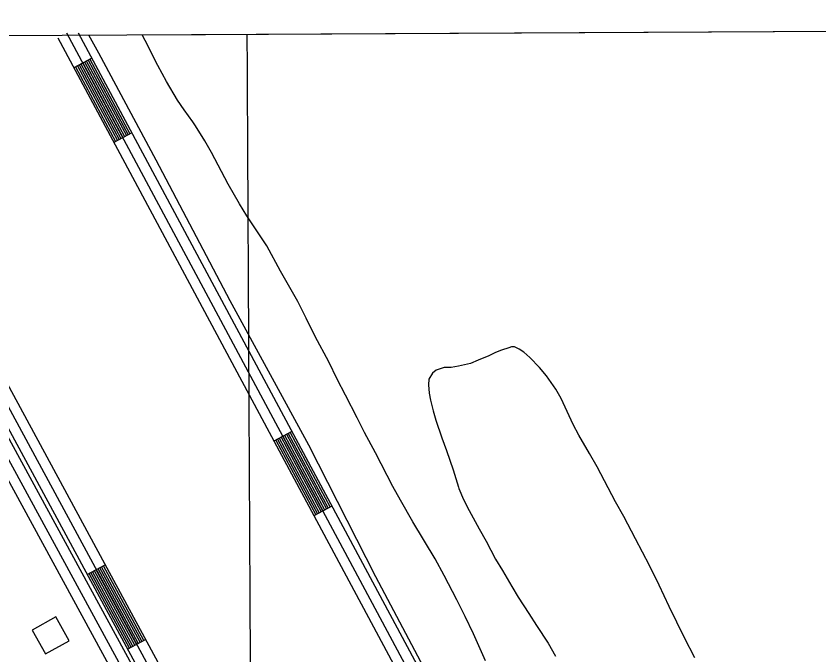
# Model space of a CAD drawing. Extents: x 3445503 to 3483459, y 540493 to 566012.
# Drawn here: x 3475588 to 3476773, y 563287 to 564229 of the extents above; entities that cross this region are included whole.
import ezdxf

# ---------------------------------------------------------------- set-up
doc = ezdxf.new("R2010")
doc.units = 0
for name, color, linetype in [('V-BLDG-OTLN', 7, 'Continuous'), ('V-GRID-FRAM', 7, 'Continuous'), ('V-GRID-MAJR', 7, 'Continuous'), ('V-ROAD-CNTR', 7, 'Continuous'), ('V-SITE-VEGE', 7, 'Continuous'), ('V-TOPO-SHOR', 7, 'Continuous')]:
    doc.layers.add(name, color=color, linetype=linetype)

msp = doc.modelspace()

# ---------------------------------------------------------------- linework, layer by layer
at = {"layer": 'V-BLDG-OTLN'}
msp.add_lwpolyline([(3475666.318629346, 563307.625358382), (3475646.97666803, 563342.637288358), (3475611.9637380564, 563323.2953270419), (3475631.3066993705, 563288.282397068)], close=True, dxfattribs=at)
at = {"layer": 'V-GRID-FRAM'}
msp.add_lwpolyline([(3449565.106, 564068.197), (3481202.017, 564229.251), (3481302.515, 546046.388), (3449649.736, 545885.253), (3449565.106, 564068.197)], dxfattribs=at)
at = {"layer": 'V-GRID-MAJR'}
msp.add_spline([(3476027.051, 546019.532), (3475994.444, 552078.558), (3475961.826, 558139.517), (3475929.208, 564200.492), (3475929.198, 564202.409)], degree=3, dxfattribs=at)
at = {"layer": 'V-ROAD-CNTR'}
for p, q in [((3475699.66656265, 564167.2516391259), (3475673.225615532, 564153.0786674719)), ((3475758.720444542, 564057.080859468), (3475732.279497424, 564042.9078878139)), ((3475994.933972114, 563616.398740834), (3475968.493024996, 563602.2257691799)), ((3476053.987854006, 563506.227961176), (3476027.546906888, 563492.054989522)), ((3475693.1545756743, 563405.2851630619), (3475719.543522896, 563419.5561345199)), ((3475752.61645675, 563295.3333829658), (3475779.005403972, 563309.604354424))]:
    msp.add_line(p, q, dxfattribs=at)
for points in [[(3475250.1704616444, 564209.200555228), (3475506.5419489, 563735.137503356), (3475976.889008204, 562871.008231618), (3476385.0831918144, 562118.1937372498), (3476581.6897986, 561758.7494561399), (3476662.5039261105, 561608.9360937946)], [(3475223.78251442, 564194.930583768), (3475480.1720016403, 563720.8315319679), (3475950.5270609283, 562856.686260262), (3476358.737244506, 562103.845765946), (3476555.3278513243, 561744.4294847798), (3476861.4092391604, 561177.014619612), (3477261.43343911, 560438.9320957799), (3477534.1508936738, 559936.4181008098), (3477674.249613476, 559676.9226198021)], [(3475236.9764880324, 564202.0655694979), (3475493.3569752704, 563727.9845176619), (3475963.708034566, 562863.84724594), (3476371.91021816, 562111.0197515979), (3476568.508824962, 561751.58947046), (3476874.6042127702, 561184.1486053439), (3477274.619412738, 560446.0830814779), (3477547.3418672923, 559943.55808653), (3477687.448587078, 559684.0486055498)], [(3476034.2328935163, 562774.5964244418), (3475265.996429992, 564195.145583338)], [(3475279.190403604, 564202.2805690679), (3476047.0238679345, 562782.47740868), (3476060.16084166, 562763.6294463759)], [(3476059.814842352, 562790.3583929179), (3475296.1953695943, 564202.3675688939)], [(3475649.6036627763, 564197.147579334), (3476320.954320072, 562944.6720842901)], [(3476334.2452934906, 562951.62707038), (3475662.8246363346, 564204.2335651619)], [(3475679.7976023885, 564204.320564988), (3476347.536266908, 562958.58205647)], [(3475681.157599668, 564157.330658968), (3475740.21148156, 564047.1598793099)], [(3475683.8015943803, 564158.748656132), (3475742.8554762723, 564048.5778764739)], [(3475686.445589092, 564160.1656532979), (3475745.499470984, 564049.9948736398)], [(3475689.0895838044, 564161.5826504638), (3475748.1434656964, 564051.411870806)], [(3475691.733578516, 564163.0006476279), (3475750.787460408, 564052.82986797)], [(3475694.377573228, 564164.417644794), (3475753.43145512, 564054.246865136)], [(3475697.02156794, 564165.8346419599), (3475756.0754498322, 564055.6638623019)], [(3475675.869610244, 564154.496664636), (3475734.923492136, 564044.3258849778)], [(3475678.513604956, 564155.9136618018), (3475737.5674868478, 564045.7428821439)], [(3475989.64598269, 563613.564746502), (3476048.699864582, 563503.3939668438)], [(3475992.289977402, 563614.9817436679), (3476051.343859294, 563504.81096401)], [(3475971.1380197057, 563603.6437663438), (3476030.191901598, 563493.472986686)], [(3475973.7820144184, 563605.06076351), (3476032.83589631, 563494.8899838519)], [(3475976.42600913, 563606.477760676), (3476035.4798910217, 563496.3069810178)], [(3475979.0700038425, 563607.8957578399), (3476038.123885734, 563497.7249781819)], [(3475981.7139985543, 563609.3127550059), (3476040.767880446, 563499.141975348)], [(3475984.357993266, 563610.729752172), (3476043.4118751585, 563500.5589725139)], [(3475987.001987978, 563612.147749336), (3476046.0558698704, 563501.976969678)], [(3475763.1724356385, 563301.0423715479), (3475703.710554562, 563410.9931516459)], [(3475765.8114303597, 563302.4693686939), (3475706.349549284, 563412.4201487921)], [(3475768.4504250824, 563303.89636584), (3475708.9885440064, 563413.847145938)], [(3475771.089419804, 563305.3233629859), (3475711.627538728, 563415.2741430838)], [(3475773.727414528, 563306.750360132), (3475714.265533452, 563416.7011402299)], [(3475776.3664092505, 563308.1773572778), (3475716.9045281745, 563418.1281373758)], [(3475755.2564514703, 563296.76138011), (3475695.7945703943, 563406.712160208)], [(3475757.895446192, 563298.1883772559), (3475698.433565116, 563408.1391573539)], [(3475760.5334409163, 563299.6153744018), (3475701.0715598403, 563409.5661545)]]:
    msp.add_lwpolyline(points, dxfattribs=at)
at = {"layer": 'V-SITE-VEGE'}
for p, q in [((3475774.390768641, 564201.6205870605), (3476941.109016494, 564207.559998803)), ((3475778.676, 564193.371), (3475774.390768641, 564201.6205870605)), ((3475797.38, 564156.4170000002), (3475778.676, 564193.371)), ((3475809.973, 564132.865), (3475797.38, 564156.4170000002)), ((3475826.171, 564105.326), (3475809.973, 564132.865)), ((3475835.899, 564090.826), (3475826.171, 564105.326)), ((3475848.873, 564073.059), (3475835.899, 564090.826)), ((3475852.836, 564067.2610000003), (3475848.873, 564073.059)), ((3475866.521, 564045.1550000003), (3475852.836, 564067.2610000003)), ((3475876.237, 564027.762), (3475866.521, 564045.1550000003)), ((3475901.0640000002, 563981.3850000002), (3475876.237, 564027.762)), ((3475917.985, 563952.393), (3475901.0640000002, 563981.3850000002)), ((3475928.786, 563934.633), (3475917.985, 563952.393)), ((3475946.436, 563907.8140000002), (3475928.786, 563934.633)), ((3475958.324, 563890.415), (3475946.436, 563907.8140000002)), ((3475978.477, 563853.094), (3475958.324, 563890.415)), ((3476003.669, 563808.1630000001), (3475978.477, 563853.094)), ((3476016.2600000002, 563783.525), (3476003.669, 563808.1630000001)), ((3476029.568, 563756.715), (3476016.2600000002, 563783.525)), ((3476049.358, 563719.036), (3476029.568, 563756.715)), ((3476295.401, 563732.7960000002), (3476285.619, 563728.1230000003)), ((3476304.094, 563736.389), (3476295.401, 563732.7960000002)), ((3476314.957, 563739.975), (3476304.094, 563736.3889999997)), ((3476319.303, 563741.0480000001), (3476314.957, 563739.975)), ((3476323.645, 563741.398), (3476319.303, 563741.0480000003)), ((3476330.507, 563737.761), (3476323.645, 563741.3979999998)), ((3476337.3680000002, 563733.399), (3476330.507, 563737.761)), ((3476346.0270000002, 563725.4150000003), (3476337.3680000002, 563733.399)), ((3476061.9450000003, 563693.313), (3476049.358, 563719.036)), ((3476269.684, 563721.657), (3476258.455, 563716.623)), ((3476285.619, 563728.123), (3476269.684, 563721.657)), ((3476360.455, 563710.541), (3476346.0270000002, 563725.4150000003)), ((3476219.727, 563710.586), (3476208.139, 563706.639)), ((3476230.221, 563710.9160000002), (3476219.727, 563710.5860000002)), ((3476241.077, 563712.693), (3476230.221, 563710.9159999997)), ((3476258.455, 563716.623), (3476241.077, 563712.693)), ((3476370.5500000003, 563698.2120000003), (3476360.455, 563710.541)), ((3476202.7, 563702.3140000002), (3476196.886, 563693.286)), ((3476208.139, 563706.6390000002), (3476202.7, 563702.3140000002)), ((3476384.603, 563678.998), (3476370.5500000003, 563698.2120000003)), ((3476074.18, 563670.1240000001), (3476061.9450000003, 563693.313)), ((3476196.886, 563693.286), (3476196.861, 563684.965)), ((3476196.861, 563684.965), (3476197.549, 563672.6630000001)), ((3476197.549, 563672.6630000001), (3476199.329, 563662.5270000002)), ((3476392.521, 563664.866), (3476384.603, 563678.998)), ((3476091.446, 563636.4300000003), (3476074.18, 563670.1240000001)), ((3476199.329, 563662.5270000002), (3476203.626, 563646.598)), ((3476410.1380000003, 563626.466), (3476392.521, 563664.866)), ((3476102.237, 563614.692), (3476091.446, 563636.4300000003)), ((3476203.626, 563646.598), (3476207.5640000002, 563632.84)), ((3476207.5640000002, 563632.84), (3476216.174, 563607.129)), ((3476418.414, 563610.887), (3476410.1380000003, 563626.466)), ((3476118.431, 563584.62), (3476102.237, 563614.692)), ((3476216.174, 563607.129), (3476223.3540000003, 563588.296)), ((3476434.253, 563584.071), (3476418.414, 563610.887)), ((3476143.974, 563534.982), (3476118.431, 563584.62)), ((3476223.3540000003, 563588.296), (3476233.039, 563559.6890000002)), ((3476445.411, 563564.142), (3476434.253, 563584.071)), ((3476233.039, 563559.6890000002), (3476240.926, 563534.341)), ((3476472.755, 563512.329), (3476445.411, 563564.142)), ((3476155.129, 563515.053), (3476143.974, 563534.982)), ((3476240.926, 563534.341), (3476241.2800000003, 563532.17)), ((3476241.2800000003, 563532.17), (3476248.471, 563516.233)), ((3476173.489, 563483.1660000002), (3476155.129, 563515.053)), ((3476248.471, 563516.233), (3476256.382, 563499.9290000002)), ((3476484.634, 563490.9500000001), (3476472.755, 563512.329)), ((3476256.382, 563499.9290000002), (3476271.1380000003, 563472.7540000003)), ((3476206.614, 563428.441), (3476173.489, 563483.1660000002)), ((3476502.2630000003, 563457.9790000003), (3476484.634, 563490.9500000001)), ((3476271.1380000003, 563472.7540000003), (3476281.575, 563454.275)), ((3476281.575, 563454.275), (3476295.61, 563428.185)), ((3476522.772, 563418.488), (3476502.2630000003, 563457.9790000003)), ((3476219.928, 563403.804), (3476206.614, 563428.441)), ((3476295.61, 563428.185), (3476306.0500000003, 563411.152)), ((3476306.0500000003, 563411.152), (3476319.731, 563387.598)), ((3476536.798, 563389.505), (3476522.772, 563418.488)), ((3476238.636, 563367.9350000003), (3476219.928, 563403.804)), ((3476319.731, 563387.598), (3476328.728, 563371.654)), ((3476551.54, 563357.988), (3476536.798, 563389.505)), ((3476250.867, 563343.3), (3476238.636, 563367.9350000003)), ((3476328.728, 563371.654), (3476344.577, 563347.731)), ((3476574.559, 563311.977), (3476551.54, 563357.988)), ((3476263.091, 563317.5790000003), (3476250.867, 563343.3)), ((3476344.577, 563347.731), (3476355.7430000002, 563330.336)), ((3476355.7430000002, 563330.336), (3476373.032, 563304.236)), ((3476280.704, 563277.7330000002), (3476263.091, 563317.5790000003)), ((3476373.032, 563304.236), (3476384.1920000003, 563285.0320000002)), ((3476589.67, 563282.63), (3476574.559, 563311.977))]:
    msp.add_line(p, q, dxfattribs=at)
at = {"layer": 'V-TOPO-SHOR'}
msp.add_lwpolyline([(3476764.616, 562200.444), (3476665.947, 562382.224), (3476579.884, 562543.572), (3476512.718, 562671.095), (3476465.147, 562763.388), (3476436.453, 562814.8250000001), (3476396.5640000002, 562887.398), (3476343.396, 562990.259), (3476293.0130000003, 563082.561), (3476211.822, 563226.306), (3476118.765, 563401.741), (3476020.133, 563596.187), (3475903.971, 563808.9720000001), (3475794.826, 564016.813), (3475710.1580000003, 564174.638), (3475695.282471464, 564201.2178705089)], dxfattribs=at)

doc.saveas('drawing.dxf')
